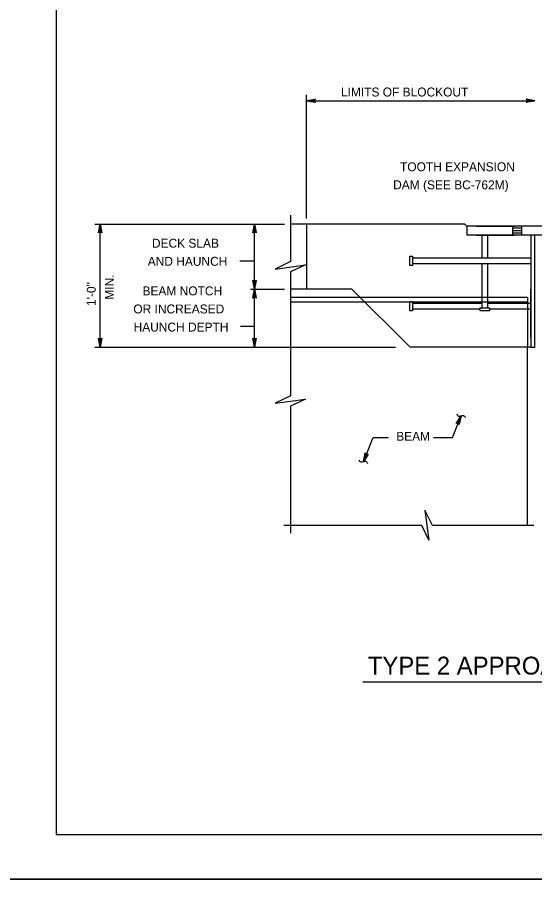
# Model space of a CAD drawing. Extents: x 636530 to 644067, y 294168 to 299122.
# Drawn here: x 640715.9 to 640889.5, y 297131 to 297428 of the extents above; entities that cross this region are included whole.
import ezdxf

# ---------------------------------------------------------------- set-up
doc = ezdxf.new("R2010")
doc.units = 0
doc.layers.add('1', color=7, linetype='Continuous')
doc.layers.add('PLT-BNDY', color=7, linetype='Continuous')

msp = doc.modelspace()

# ---------------------------------------------------------------- linework, layer by layer
at = {"layer": '1'}
for p, q in [((640728.78, 297717.48), (640728.78, 297153.48)), ((640812.96, 297360.51), (640812.96, 297402.08)), ((640812.96, 297400.07), (640889.66, 297400.07)), ((640807.58, 297361.6), (640807.58, 297346.04)), ((640741.86, 297358.59), (640805.56, 297358.59)), ((640743.58, 297317.28), (640743.58, 297358.59)), ((640795.5, 297336.72), (640795.5, 297358.59)), ((640812.96, 297358.59), (640812.96, 297336.72)), ((640866.8, 297357.88), (640866.8, 297354.85)), ((640866.8, 297357.88), (640866.8, 297354.85)), ((640947.04, 297357.88), (640866.8, 297357.88)), ((640947.04, 297357.88), (640866.8, 297357.88)), ((640870.01, 297357.88), (640882.77, 297357.88)), ((640870.01, 297357.88), (640882.77, 297357.88)), ((640882.16, 297357.88), (640882.16, 297354.85)), ((640882.16, 297357.88), (640882.16, 297354.85)), ((640885.2, 297357.18), (640882.16, 297357.18)), ((640885.2, 297357.18), (640882.16, 297357.18)), ((640885.2, 297357.88), (640885.2, 297354.85)), ((640885.2, 297357.88), (640885.2, 297354.85)), ((640947.04, 297354.85), (640866.8, 297354.85)), ((640947.04, 297354.85), (640866.8, 297354.85)), ((640870.01, 297354.85), (640882.77, 297354.85)), ((640870.01, 297354.85), (640882.77, 297354.85)), ((640871.87, 297354.85), (640871.87, 297347.23)), ((640873.78, 297354.85), (640873.78, 297347.23)), ((640885.2, 297356.37), (640882.16, 297356.37)), ((640885.2, 297356.37), (640882.16, 297356.37)), ((640885.2, 297355.56), (640882.16, 297355.56)), ((640885.2, 297355.56), (640882.16, 297355.56)), ((640790.49, 297346.24), (640795.5, 297346.24)), ((640848.55, 297347.23), (640888.24, 297347.23)), ((640848.55, 297345.32), (640888.24, 297345.32)), ((640871.87, 297345.32), (640871.87, 297330.4)), ((640873.78, 297345.32), (640873.78, 297330.4)), ((640807.58, 297342.52), (640807.58, 297300.89)), ((640794.14, 297336.72), (640805.56, 297336.72)), ((640795.5, 297317.28), (640795.5, 297336.72)), ((640828.2, 297336.72), (640807.58, 297336.72)), ((640828.2, 297336.72), (640807.88, 297336.72)), ((640828.2, 297336.72), (640847.74, 297317.28)), ((640888.24, 297320.32), (640888.24, 297336.72)), ((640830.99, 297333.89), (640807.88, 297333.89)), ((640831.23, 297333.89), (640807.88, 297333.89)), ((640887.12, 297333.89), (640830.99, 297333.89)), ((640887.12, 297333.89), (640887.12, 297317.28)), ((640832.55, 297332.37), (640807.58, 297332.37)), ((640832.75, 297332.37), (640807.88, 297332.37)), ((640887.12, 297332.37), (640832.55, 297332.37)), ((640848.55, 297331.99), (640871.87, 297331.99)), ((640848.55, 297330.08), (640871.24, 297330.08)), ((640873.78, 297331.99), (640888.24, 297331.99)), ((640874.42, 297330.08), (640888.24, 297330.08)), ((640790.77, 297324.32), (640795.5, 297324.32)), ((640741.86, 297317.28), (640842.81, 297317.28)), ((640888.24, 297317.28), (640847.74, 297317.28)), ((640887.12, 297257.3), (640887.12, 297317.28)), ((640807.58, 297297.38), (640807.58, 297254.68)), ((640861.92, 297286.9), (640864.83, 297294.16)), ((640832.05, 297278.71), (640835.33, 297286.9)), ((640835.33, 297286.9), (640840.49, 297286.9)), ((640855.56, 297286.9), (640861.92, 297286.9)), ((640851.7, 297257.3), (640805.3, 297257.3)), ((640889.25, 297257.3), (640855.22, 297257.3)), ((640831.86, 297204.78), (641100.75, 297204.78)), ((640728.78, 297153.48), (641514.78, 297153.48))]:
    msp.add_line(p, q, dxfattribs=at)
for points in [[(640812.96, 297400.07), (640815.94, 297400.63), (640815.83, 297400.55), (640815.71, 297400.47), (640815.65, 297400.37), (640815.59, 297400.27), (640815.57, 297400.17), (640815.56, 297400.07), (640815.57, 297399.97), (640815.59, 297399.87), (640815.65, 297399.77), (640815.71, 297399.67), (640815.83, 297399.59), (640815.94, 297399.51), (640812.96, 297400.07), (640815.83, 297399.59), (640815.71, 297399.67), (640812.96, 297400.07), (640815.65, 297399.77), (640815.59, 297399.87), (640812.96, 297400.07), (640815.57, 297399.97), (640815.56, 297400.07), (640812.96, 297400.07), (640815.57, 297400.17), (640815.59, 297400.27), (640812.96, 297400.07), (640815.65, 297400.37), (640815.71, 297400.47), (640812.96, 297400.07), (640815.83, 297400.55)], [(640889.66, 297400.07), (640886.67, 297399.51), (640886.79, 297399.59), (640886.9, 297399.67), (640886.96, 297399.77), (640887.02, 297399.87), (640887.04, 297399.97), (640887.06, 297400.07), (640887.04, 297400.17), (640887.02, 297400.27), (640886.96, 297400.37), (640886.9, 297400.47), (640886.79, 297400.55), (640886.67, 297400.63), (640889.66, 297400.07), (640886.79, 297400.55), (640886.9, 297400.47), (640889.66, 297400.07), (640886.96, 297400.37), (640887.02, 297400.27), (640889.66, 297400.07), (640887.04, 297400.17), (640887.06, 297400.07), (640889.66, 297400.07), (640887.04, 297399.97), (640887.02, 297399.87), (640889.66, 297400.07), (640886.96, 297399.77), (640886.9, 297399.67), (640889.66, 297400.07), (640886.79, 297399.59)], [(640743.58, 297358.59), (640744.14, 297355.61), (640744.06, 297355.72), (640743.98, 297355.84), (640743.88, 297355.9), (640743.78, 297355.96), (640743.68, 297355.98), (640743.58, 297355.99), (640743.48, 297355.98), (640743.38, 297355.96), (640743.28, 297355.9), (640743.18, 297355.84), (640743.1, 297355.72), (640743.02, 297355.61), (640743.58, 297358.59), (640743.1, 297355.72), (640743.18, 297355.84), (640743.58, 297358.59), (640743.28, 297355.9), (640743.38, 297355.96), (640743.58, 297358.59), (640743.48, 297355.98), (640743.58, 297355.99), (640743.58, 297358.59), (640743.68, 297355.98), (640743.78, 297355.96), (640743.58, 297358.59), (640743.88, 297355.9), (640743.98, 297355.84), (640743.58, 297358.59), (640744.06, 297355.72)], [(640795.5, 297358.59), (640796.06, 297355.61), (640795.98, 297355.72), (640795.9, 297355.84), (640795.8, 297355.9), (640795.7, 297355.96), (640795.6, 297355.98), (640795.5, 297355.99), (640795.4, 297355.98), (640795.3, 297355.96), (640795.2, 297355.9), (640795.1, 297355.84), (640795.02, 297355.72), (640794.94, 297355.61), (640795.5, 297358.59), (640795.02, 297355.72), (640795.1, 297355.84), (640795.5, 297358.59), (640795.2, 297355.9), (640795.3, 297355.96), (640795.5, 297358.59), (640795.4, 297355.98), (640795.5, 297355.99), (640795.5, 297358.59), (640795.6, 297355.98), (640795.7, 297355.96), (640795.5, 297358.59), (640795.8, 297355.9), (640795.9, 297355.84), (640795.5, 297358.59), (640795.98, 297355.72)], [(640866.8, 297357.88), (640866.09, 297358.59), (640807.58, 297358.59)], [(640807.58, 297346.04), (640802.39, 297343.5), (640812.54, 297344.88), (640807.58, 297342.52)], [(640795.5, 297336.72), (640794.94, 297339.71), (640795.02, 297339.59), (640795.1, 297339.48), (640795.2, 297339.42), (640795.3, 297339.36), (640795.4, 297339.34), (640795.5, 297339.32), (640795.6, 297339.34), (640795.7, 297339.36), (640795.8, 297339.42), (640795.9, 297339.48), (640795.98, 297339.59), (640796.06, 297339.71), (640795.5, 297336.72), (640795.98, 297339.59), (640795.9, 297339.48), (640795.5, 297336.72), (640795.8, 297339.42), (640795.7, 297339.36), (640795.5, 297336.72), (640795.6, 297339.34), (640795.5, 297339.32), (640795.5, 297336.72), (640795.4, 297339.34), (640795.3, 297339.36), (640795.5, 297336.72), (640795.2, 297339.42), (640795.1, 297339.48), (640795.5, 297336.72), (640795.02, 297339.59)], [(640795.5, 297336.72), (640796.06, 297333.74), (640795.98, 297333.85), (640795.9, 297333.97), (640795.8, 297334.03), (640795.7, 297334.09), (640795.6, 297334.11), (640795.5, 297334.12), (640795.4, 297334.11), (640795.3, 297334.09), (640795.2, 297334.03), (640795.1, 297333.97), (640795.02, 297333.85), (640794.94, 297333.74), (640795.5, 297336.72), (640795.02, 297333.85), (640795.1, 297333.97), (640795.5, 297336.72), (640795.2, 297334.03), (640795.3, 297334.09), (640795.5, 297336.72), (640795.4, 297334.11), (640795.5, 297334.12), (640795.5, 297336.72), (640795.6, 297334.11), (640795.7, 297334.09), (640795.5, 297336.72), (640795.8, 297334.03), (640795.9, 297333.97), (640795.5, 297336.72), (640795.98, 297333.85)], [(640743.58, 297317.28), (640743.02, 297320.27), (640743.1, 297320.15), (640743.18, 297320.04), (640743.28, 297319.98), (640743.38, 297319.92), (640743.48, 297319.9), (640743.58, 297319.88), (640743.68, 297319.9), (640743.78, 297319.92), (640743.88, 297319.98), (640743.98, 297320.04), (640744.06, 297320.15), (640744.14, 297320.27), (640743.58, 297317.28), (640744.06, 297320.15), (640743.98, 297320.04), (640743.58, 297317.28), (640743.88, 297319.98), (640743.78, 297319.92), (640743.58, 297317.28), (640743.68, 297319.9), (640743.58, 297319.88), (640743.58, 297317.28), (640743.48, 297319.9), (640743.38, 297319.92), (640743.58, 297317.28), (640743.28, 297319.98), (640743.18, 297320.04), (640743.58, 297317.28), (640743.1, 297320.15)], [(640795.5, 297317.28), (640794.94, 297320.27), (640795.02, 297320.15), (640795.1, 297320.04), (640795.2, 297319.98), (640795.3, 297319.92), (640795.4, 297319.9), (640795.5, 297319.88), (640795.6, 297319.9), (640795.7, 297319.92), (640795.8, 297319.98), (640795.9, 297320.04), (640795.98, 297320.15), (640796.06, 297320.27), (640795.5, 297317.28), (640795.98, 297320.15), (640795.9, 297320.04), (640795.5, 297317.28), (640795.8, 297319.98), (640795.7, 297319.92), (640795.5, 297317.28), (640795.6, 297319.9), (640795.5, 297319.88), (640795.5, 297317.28), (640795.4, 297319.9), (640795.3, 297319.92), (640795.5, 297317.28), (640795.2, 297319.98), (640795.1, 297320.04), (640795.5, 297317.28), (640795.02, 297320.15)], [(640807.58, 297300.89), (640802.39, 297298.36), (640812.54, 297299.74), (640807.58, 297297.38)], [(640864.83, 297294.16), (640864.24, 297291.19), (640864.18, 297291.46), (640864.04, 297291.64), (640863.86, 297291.75), (640863.66, 297291.79), (640863.43, 297291.76), (640863.2, 297291.6), (640864.83, 297294.16), (640863.43, 297291.76), (640863.66, 297291.79), (640864.83, 297294.16), (640863.86, 297291.75), (640864.04, 297291.64), (640864.83, 297294.16), (640864.18, 297291.46)], [(640832.05, 297278.71), (640832.64, 297281.69), (640832.7, 297281.42), (640832.85, 297281.23), (640833.02, 297281.13), (640833.22, 297281.08), (640833.45, 297281.12), (640833.68, 297281.27), (640832.05, 297278.71), (640833.45, 297281.12), (640833.22, 297281.08), (640832.05, 297278.71), (640833.02, 297281.13), (640832.85, 297281.23), (640832.05, 297278.71), (640832.7, 297281.42)], [(640855.22, 297257.3), (640852.68, 297262.48), (640854.06, 297252.33), (640851.7, 297257.3)]]:
    msp.add_lwpolyline(points, dxfattribs=at)
for points in [[(640888.24, 297354.85), (640888.24, 297317.28), (640889.66, 297317.28), (640889.66, 297354.85)], [(640888.24, 297354.85), (640888.24, 297317.28), (640889.66, 297317.28), (640889.66, 297354.85)], [(640847.6, 297344.69), (640847.6, 297347.86), (640848.55, 297347.86), (640848.55, 297344.69)], [(640847.6, 297329.45), (640847.6, 297332.62), (640848.55, 297332.62), (640848.55, 297329.45)], [(640871.24, 297330.4), (640874.42, 297330.4), (640874.42, 297329.45), (640871.24, 297329.45)]]:
    msp.add_lwpolyline(points, close=True, dxfattribs=at)
for points in [[(640863.4, 297294.77), (640864.02, 297294.02), (640865.64, 297294.3), (640866.28, 297293.6)], [(640833.49, 297278.1), (640832.86, 297278.85), (640831.24, 297278.57), (640830.6, 297279.27)]]:
    msp.add_spline(points, degree=3, dxfattribs=at)
at = {"layer": 'PLT-BNDY'}
for points in [[(640688.78, 297732.48), (641529.78, 297732.48), (641529.78, 297138.48), (640688.78, 297138.48)], [(640688.78, 297138.48), (641529.78, 297138.48), (641529.78, 296544.48), (640688.78, 296544.48)]]:
    msp.add_lwpolyline(points, close=True, dxfattribs=at)

# ---------------------------------------------------------------- texts
at = {"layer": '1'}
for s, height, p in [('LIMITS OF BLOCKOUT', 3, (640824.49, 297401.49)), ('TOOTH EXPANSION', 3, (640844.34, 297376.37)), ('DAM (SEE BC-762M)', 3, (640842.04, 297370.3)), ('DECK SLAB', 3, (640761, 297350.66)), ('AND HAUNCH', 3, (640759.59, 297344.58)), ('BEAM NOTCH', 3, (640757.84, 297334.64)), ('OR INCREASED', 3, (640754.76, 297328.57)), ('HAUNCH DEPTH', 3, (640754.84, 297322.49)), ('BEAM', 3, (640843.06, 297285.77)), ('TYPE 2 APPROACH SLAB (WITH OVERLAY)- DETAIL 5', 6, (640833.52, 297207.2))]:
    msp.add_text(s, height=height, dxfattribs=at).set_placement(p)
for s, p in [('1\'-0"', (640742.12, 297331.09)), ('MIN.', (640748.19, 297333.18))]:
    msp.add_text(s, height=3, rotation=90, dxfattribs=at).set_placement(p)

doc.saveas('drawing.dxf')
